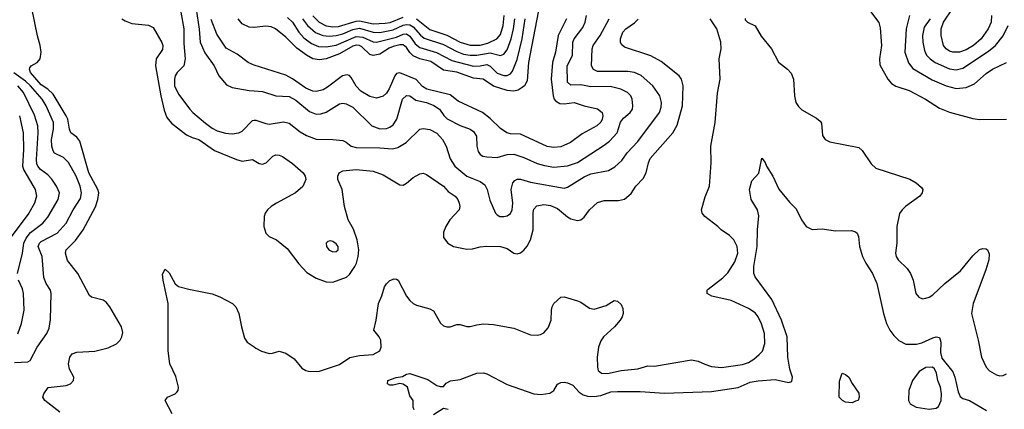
# Model space of a CAD drawing. Header units: inches. Extents: x 884549 to 1028252, y 526810 to 653624.
# Tile 461 of 656: x 928601 to 934478, y 626658 to 628985. Entities that reach past the tile are written whole.
import ezdxf

# ---------------------------------------------------------------- set-up
doc = ezdxf.new("R2010")
doc.units = ezdxf.units.IN
doc.header["$MEASUREMENT"] = 0
doc.layers.add('A9622', color=7, linetype='Continuous')
doc.layers.add('A9632', color=7, linetype='Continuous')

msp = doc.modelspace()

# ---------------------------------------------------------------- linework, layer by layer
at = {"layer": 'A9622', "color": 5}
for points, elevation in [([(929643.4, 629130), (929672.8, 628927.2), (929677.9, 628850), (929706, 628786), (929761.4, 628710), (929790, 628650.3), (929835.3, 628595.3), (929870, 628579), (929970, 628562.3), (930000, 628559.8)], 2260), ([(928840.4, 626640.4), (928751.1, 626710), (928739.1, 626730), (928745.7, 626750), (928771.2, 626788.8), (928879.6, 626800.4), (928904.7, 626810), (928922.3, 626830), (928924.8, 626850), (928898, 626898), (928891.9, 626930), (928900.4, 626970), (928915.1, 626990), (928941.6, 626998.4), (929050, 627004.7), (929130, 627025.7), (929179.2, 627050), (929200.3, 627070), (929211.9, 627090), (929216.3, 627116.3), (929209.8, 627150), (929139.8, 627270), (929116.9, 627296.9), (929098.7, 627310), (929030, 627328.7), (929018, 627338), (928948.9, 627470), (928887.1, 627547.1), (928874.6, 627590), (928877.8, 627610), (928934.3, 627665.7), (928980.5, 627730), (929052.9, 627867.1), (929068.2, 627910), (929073, 627950), (929068, 627970), (929013.6, 628070), (928959.5, 628259.5), (928943, 628283), (928906.6, 628310), (928898.4, 628330), (928887.8, 628390), (928878.9, 628410), (928800.9, 628540.9), (928770.2, 628570.2), (928730, 628596.6), (928666.5, 628670), (928659.1, 628690), (928662.2, 628697.8), (928669.8, 628710), (928706, 628730), (928722.9, 628750), (928729.8, 628790), (928724.5, 628830), (928708, 628888), (928672.9, 629052.9)], 2220), ([(929210, 628990.3), (929230, 628976.9), (929270, 628962.7), (929370, 628952.2), (929397.5, 628937.5), (929449.4, 628849.4), (929456.6, 628830), (929452.7, 628807.3), (929415.4, 628750), (929411.8, 628710), (929443.3, 628530), (929464.1, 628444.1), (929480.2, 628400.2), (929506.5, 628366.5), (929597.6, 628297.6), (929630, 628281.1), (929670, 628269.3), (929763.6, 628203.6), (929894.9, 628150), (929930, 628140.1), (929990, 628150.2), (930000, 628144)], 2220), ([(929563.3, 629030), (929580.6, 628930), (929581.7, 628841.8), (929589.3, 628750), (929580.3, 628710), (929542, 628670), (929529.6, 628650.4), (929524.5, 628630), (929526.2, 628590), (929550, 628539.1), (929616.9, 628450), (929634, 628430), (929710, 628367.1), (929750, 628336.8), (929780.8, 628320.8), (929830, 628307), (929870, 628303.4), (929910, 628309.5), (929930, 628319.4), (929990, 628382.7), (930000, 628383.7)], 2240), ([(930000, 628713.1), (929990, 628716.3), (929964.9, 628730), (929899.8, 628779.8), (929833.7, 628813.7), (929778.7, 628898.7), (929744.9, 628984.9)], 2280), ([(930000, 628938.1), (929997.8, 628937.8), (929970, 628940.1), (929930, 628960.8), (929905.1, 628990)], 2320), ([(928570, 626937.9), (928650, 626941.4), (928663.5, 626950), (928704.8, 627030), (928763.9, 627110), (928778.2, 627141.8), (928785.6, 627194.4), (928789.8, 627350), (928784.5, 627370), (928760.3, 627410), (928745.8, 627445.8), (928735.3, 627570), (928711.8, 627630), (928718.7, 627650), (928730, 627659.5), (928826, 627710), (928878.7, 627770), (928920.5, 627850), (928963.5, 627916.5), (928969.9, 627950), (928961.9, 627990), (928938.9, 628050), (928892.7, 628132.7), (928862.6, 628162.6), (928810, 628187.3), (928800.9, 628200.9), (928793.1, 628230), (928790.8, 628270), (928803.1, 628330), (928803.9, 628370), (928759.3, 628470), (928734.9, 628510), (928665.8, 628590), (928636.9, 628616.9), (928567.3, 628667.3)], 2240), ([(928588.4, 627470), (928618.5, 627590), (928625.3, 627650), (928639.9, 627680.1), (928666.2, 627713.8), (928738.6, 627770), (928770, 627804.7), (928831.7, 627910), (928838.5, 627950), (928822, 627990), (928793.3, 628033.3), (928770, 628058.2), (928724.9, 628090), (928709.3, 628109.3), (928703.8, 628123.8), (928701.1, 628150), (928712, 628310), (928709, 628350), (928690, 628414.5), (928624.8, 628550), (928589.4, 628590)], 2260), ([(928600.9, 628410), (928622.4, 628310), (928624.6, 628210), (928618, 628110), (928626.2, 628086.2), (928694.2, 627970), (928700.8, 627930), (928690.3, 627889.7), (928656.4, 627830), (928550, 627687.1)], 2280), ([(929511, 626631), (929469.6, 626710), (929483.7, 626730), (929529.8, 626750.2), (929540.1, 626759.9), (929547.8, 626770), (929548.3, 626790), (929533.9, 626853.9), (929497.4, 626930), (929486.6, 627006.6), (929488.3, 627290), (929456.9, 627430), (929454, 627466), (929470, 627494.8), (929493.7, 627473.7), (929530, 627407.3), (929550, 627391), (929610, 627374.8), (929750, 627347.7), (929796, 627330), (929870.4, 627290), (929890.4, 627270), (929910, 627231), (929924.2, 627150), (929942.4, 627082.4), (929959.9, 627059.9), (930000, 627030.4)], 2180), ([(928590.3, 627109.7), (928612.7, 627170), (928628.2, 627250), (928624.9, 627350), (928617.7, 627377.7), (928594.9, 627430)], 2260)]:
    msp.add_lwpolyline(points, dxfattribs=dict(at, elevation=elevation))
at = {"layer": 'A9632', "color": 5}
for points, elevation in [([(933666.3, 629050), (933728.6, 628968.6), (933736.1, 628936.1), (933744.2, 628830), (933733, 628750), (933735.3, 628715.3), (933782, 628630), (933803.8, 628603.8), (933830, 628587.5), (933910, 628560.9), (934007.2, 628510), (934090, 628457.3), (934150, 628432.3), (934290, 628394.9), (934329.2, 628389.2), (934489.7, 628390.3)], 2220), ([(934400.8, 629010), (934398.7, 628970), (934381, 628930), (934338.7, 628870), (934293.7, 628830), (934250, 628804.6), (934210, 628791.6), (934170, 628790.7), (934150, 628797.2), (934131.1, 628810), (934115.2, 628830), (934101.1, 628890), (934100.7, 628930), (934115.1, 628970), (934167.8, 629050)], 2280), ([(931695.2, 629030), (931637.6, 628730), (931630, 628619.5), (931613.6, 628590), (931601, 628579), (931575.7, 628564.3), (931550, 628558.4), (931510, 628562.8), (931430, 628586.9), (931367.2, 628630), (931310, 628635.6), (931210, 628671.5), (931130, 628682.9), (931055.5, 628735.5), (930990, 628751), (930950, 628768.9), (930930, 628788.3), (930910, 628818.8), (930890, 628834.4), (930870, 628834.8), (930830, 628824.2), (930806, 628814), (930750, 628778.6), (930710, 628770.1), (930690, 628777.6), (930643.3, 628823.3), (930630, 628830.6), (930610, 628832.9), (930590, 628827), (930510, 628781.5), (930430, 628751.9), (930390, 628745.2), (930350, 628751.8), (930312.8, 628772.8), (930255.2, 628815.2), (930190, 628880.1), (930127.5, 628930), (930101.5, 628941.4), (930070, 628947), (930000, 628938.1)], 2320), ([(930000, 628559.8), (930050, 628555.5), (930130, 628530.1), (930210, 628526.3), (930250, 628504.3), (930330, 628435.5), (930370, 628421.3), (930397.7, 628422.3), (930430, 628431.8), (930510, 628482.6), (930530, 628485.6), (930550, 628482), (930590, 628461.4), (930702.4, 628350), (930750, 628332.4), (930790, 628335.7), (930810, 628342.7), (930830, 628356.5), (930851.9, 628390), (930886.9, 628510), (930910, 628531.1), (930930, 628530.2), (930964.7, 628504.7), (931030, 628490.1), (931072.9, 628472.9), (931107.3, 628450), (931132.9, 628412.9), (931153, 628393), (931230, 628353.4), (931290, 628330.9), (931310, 628317.8), (931327.7, 628290), (931328.7, 628230), (931337.6, 628197.6), (931350, 628179), (931364.4, 628170), (931390, 628164.8), (931450, 628162.7), (931510, 628179), (931550, 628181.3), (931610, 628162), (931690, 628125), (931733, 628113), (931790, 628104.4), (931870, 628111.9), (931930, 628132.2), (932090, 628234.8), (932120.8, 628259.2), (932167.5, 628310), (932187.6, 628372.4), (932204.2, 628395.8), (932245.6, 628430), (932257.9, 628450), (932261.2, 628470), (932257.5, 628510), (932248.8, 628530), (932228.4, 628550), (932189.6, 628570), (932126.2, 628586.2), (932010, 628582.8), (931950, 628596), (931890, 628594.5), (931871.3, 628611.3), (931869.4, 628710), (931899.6, 628770), (931902.7, 628850), (931910.6, 628870), (931961.7, 628938.3), (931975.9, 628970), (931984.1, 629010)], 2260), ([(931863.7, 628990), (931815.1, 628890), (931799, 628790), (931780.9, 628730), (931773.8, 628630), (931786, 628530), (931790.8, 628510.8), (931799.7, 628499.7), (931825.2, 628485.2), (931850, 628483), (931911, 628491), (931970, 628469.7), (932050, 628452.9), (932077.4, 628430), (932081.3, 628410), (932078.3, 628390), (932070, 628373.4), (932045.1, 628350), (931957.8, 628302.2), (931889.4, 628250.6), (931830, 628225.1), (931790, 628220.7), (931750, 628227.7), (931590, 628301.3), (931530, 628303.2), (931508.5, 628308.5), (931470, 628335.2), (931410, 628394.7), (931363.2, 628430), (931218.1, 628498.1), (931170, 628535), (931030.3, 628570.3), (931006.2, 628586.2), (930966.9, 628626.9), (930870, 628668.2), (930850, 628663.2), (930839.2, 628650), (930807.3, 628572.7), (930790, 628545.2), (930770, 628528.2), (930730, 628516.6), (930690, 628526.1), (930637.4, 628557.4), (930610, 628588.4), (930579.7, 628639.7), (930570, 628650.9), (930555.5, 628655.5), (930527.3, 628650), (930438.6, 628581.4), (930413.3, 628566.7), (930370, 628556.3), (930350, 628557.9), (930310, 628575.8), (930230, 628630.6), (930190, 628652.5), (930000, 628713.1)], 2280), ([(930000, 628383.7), (930010, 628384.7), (930070, 628364.2), (930090, 628361.6), (930175.6, 628375.6), (930210, 628366.2), (930275.1, 628315.1), (930313.8, 628293.8), (930370, 628271.8), (930470, 628270.2), (930530, 628262.7), (930550, 628253.4), (930580.3, 628230), (930610, 628221.4), (930750, 628220.4), (930826.3, 628213.7), (930858.4, 628221.6), (930908.8, 628251.2), (930990, 628331.4), (931010, 628334.9), (931050, 628329.1), (931090, 628307.5), (931124.1, 628270), (931146.1, 628230), (931170, 628153.7), (931199.2, 628110), (931270.2, 628050.2), (931350, 628019.1), (931378.3, 627998.3), (931391.7, 627970), (931406.9, 627906.9), (931441.6, 627830), (931450, 627819.1), (931466, 627810), (931490, 627808.7), (931510, 627814), (931530, 627828), (931539.8, 627850), (931543.5, 627890), (931535.4, 627970), (931544.1, 628010), (931555.8, 628024.2), (931570, 628031.8), (931590, 628031.6), (931650, 628013.6), (931850, 627979.2), (931870, 627985), (931970, 628045.5), (932010, 628063.8), (932115.9, 628084.1), (932153.5, 628106.5), (932195.8, 628144.2), (932226.3, 628190), (932290, 628256.3), (932419.3, 628430), (932430, 628462.8), (932432.3, 628490), (932422.5, 628530), (932380.7, 628590), (932310, 628651.7), (932270, 628669.9), (932230, 628675.7), (932050, 628675.9), (932026.5, 628686.5), (932013.3, 628710), (932018.4, 628810), (932023.4, 628830), (932064.9, 628890), (932118.7, 628990)], 2240), ([(930000, 627030.4), (930010, 627023), (930044.5, 627004.5), (930090, 626991.5), (930110, 626992.7), (930150, 627004.9), (930190, 626993.1), (930240, 626960), (930284.5, 626904.5), (930308.2, 626890), (930325.6, 626885.6), (930370, 626883.2), (930390, 626886.7), (930510, 626925.9), (930572.2, 626967.8), (930630, 626979.6), (930710, 626985.7), (930750, 627008.2), (930758, 627030), (930757.1, 627070), (930747.3, 627090), (930715.8, 627130), (930729.1, 627190), (930742.4, 627290), (930763.5, 627336.5), (930779.5, 627390), (930790, 627406.7), (930810, 627426.5), (930836.2, 627436.2), (930850, 627435.8), (930860.4, 627430), (930910, 627333.4), (930930, 627308.4), (930950, 627290.4), (930970, 627280.5), (931050, 627257.4), (931070, 627245.3), (931112, 627172), (931130, 627155.8), (931150, 627150.2), (931170, 627150.3), (931210, 627164.2), (931230, 627164.6), (931270, 627151.7), (931290, 627151.8), (931330, 627163.1), (931370, 627167.6), (931430, 627164.1), (931550, 627142), (931650, 627102.7), (931690, 627100.8), (931710, 627104.7), (931730, 627114.9), (931755.6, 627144.4), (931772.7, 627190), (931774.8, 627250), (931779.7, 627270), (931790, 627290.4), (931830, 627328), (931850, 627330.4), (931930, 627304.9), (931950, 627297.6), (932002.5, 627262.5), (932030, 627256.2), (932101.4, 627278.6), (932150, 627308), (932170, 627303), (932190, 627284), (932200.2, 627260.2), (932202.7, 627230), (932196.9, 627210), (932185.8, 627190), (932152.1, 627150), (932085.1, 627090), (932070, 627067.3), (932055.4, 627030), (932047.8, 626970), (932049.4, 626909.4), (932054.6, 626890), (932073.4, 626873.4), (932110, 626871.2), (932190, 626890.1), (932290, 626899.2), (932350, 626917), (932390, 626916.6), (932610, 626953), (932650, 626946.2), (932690, 626926.7), (932730, 626914), (932790, 626907.6), (932914.5, 626925.5), (932950, 626937.9), (932982.1, 626957.9), (933015.2, 626984.8), (933033.8, 627006.2), (933049, 627051), (933046, 627110), (933027.5, 627167.5), (933007.6, 627210), (932990, 627233.8), (932950, 627260.6), (932847.1, 627307.1), (932733, 627333), (932705.1, 627350), (932703.7, 627363.7), (932703.5, 627370), (932710, 627376.1), (932797.1, 627442.9), (932827, 627473), (932870, 627537.8), (932886.9, 627590), (932883.2, 627630), (932863.9, 627670), (932836.7, 627696.7), (932787.8, 627730), (932768.2, 627750), (932690, 627808.9), (932675.1, 627830), (932670.9, 627850), (932692.8, 627927.2), (932719.1, 627990), (932729, 628130), (932726.7, 628230), (932751.9, 628370), (932766.4, 628546.4), (932782.6, 628630), (932776, 628750), (932787.1, 628810), (932785.7, 628850), (932761.6, 628930), (932721.1, 628990)], 2180), ([(930000, 628144), (930030, 628125.3), (930050, 628121.5), (930073.3, 628130), (930112.3, 628170), (930130, 628177.8), (930150, 628176.5), (930170, 628167.6), (930230, 628126.5), (930294, 628070), (930305.2, 628050), (930308.9, 628030), (930290.9, 627989.1), (930246.7, 627950), (930134.9, 627890), (930101.6, 627870), (930079.3, 627850), (930066, 627830), (930059.5, 627810), (930057.6, 627750), (930070, 627710.5), (930079.5, 627699.5), (930090, 627689.2), (930133.7, 627670), (930198.3, 627618.3), (930266.4, 627526.4), (930315.3, 627475.3), (930370, 627441.5), (930430, 627419.8), (930470, 627416.8), (930552.5, 627447.5), (930570, 627462.2), (930601.2, 627510), (930612, 627530), (930622.3, 627570), (930624.7, 627610), (930616.2, 627670), (930593, 627733), (930562.6, 627790), (930540.7, 627870), (930526.6, 627970), (930500.9, 628030), (930499.1, 628050), (930508.7, 628070), (930530, 628081.4), (930610, 628090.7), (930710, 628080.1), (930770, 628057.5), (930870, 627998.9), (930890, 627997.2), (930910, 628007.9), (930950, 628043.1), (930990, 628064.9), (931010, 628067.6), (931030, 628060.9), (931130, 627990.2), (931159.3, 627959.3), (931199.5, 627930), (931216.9, 627910), (931223.9, 627890), (931227.2, 627870), (931223.2, 627850), (931168.7, 627790), (931144.1, 627750), (931130, 627716.2), (931130, 627683.8), (931156, 627650), (931190, 627629.3), (931270, 627615), (931304.2, 627615.8), (931350, 627628), (931388.2, 627631.8), (931470, 627630.1), (931510, 627617.5), (931550, 627591.4), (931570, 627586.7), (931590, 627592.7), (931610, 627607.6), (931630, 627632.9), (931649.9, 627670.1), (931666, 627730), (931666.2, 627833.8), (931670, 627852.7), (931687, 627873), (931730, 627880.6), (931770, 627876.1), (931810, 627857.7), (931870, 627807.5), (931890, 627796.2), (931930, 627785.3), (931950, 627788.8), (931970, 627806.4), (932002.6, 627850), (932050, 627892.1), (932090, 627905), (932175.9, 627904.1), (932210, 627912.7), (932250, 627946.3), (932278.8, 627990), (932322.8, 628037.2), (932341.1, 628070), (932354, 628130), (932364.3, 628155.7), (932499.8, 628310), (932525.4, 628354.6), (932557, 628470), (932560.6, 628590), (932550.5, 628630), (932538, 628650), (932430, 628735.9), (932368.3, 628768.2), (932210, 628821.1), (932194.1, 628834.1), (932187.9, 628847.9), (932186.2, 628870), (932201.1, 628910), (932218.8, 628930), (932270, 628965.9), (932292.5, 628987.5)], 2220), ([(930198.7, 628998.7), (930229.1, 628970), (930267, 628910), (930296.8, 628876.8), (930342.4, 628842.4), (930384.6, 628824.6), (930430, 628822.1), (930490, 628833), (930610, 628884.7), (930650, 628879.8), (930710, 628852.6), (930730, 628849.7), (930850, 628881.1), (930890, 628898.1), (930910, 628899.4), (930930, 628886.6), (930961.3, 628841.3), (930990, 628818.2), (931089, 628789), (931180.5, 628740.5), (931310, 628708), (931350, 628708.3), (931390, 628716.8), (931410, 628707.7), (931450, 628665.4), (931490, 628650.8), (931510, 628651), (931530, 628661), (931543.3, 628676.7), (931570, 628746), (931600.4, 628870), (931618.4, 628990)], 2340), ([(930289.4, 628990), (930318, 628950), (930367.7, 628907.7), (930410, 628889.7), (930450, 628885.4), (930490, 628889.5), (930530, 628901), (930590, 628926.4), (930630, 628934.5), (930710, 628910.3), (930750, 628908.2), (930830, 628924.6), (930890, 628952.8), (930910, 628956.8), (930930, 628953.7), (930950, 628941.3), (930992.4, 628892.4), (931015, 628875), (931130, 628836.8), (931210, 628794.9), (931250, 628779.6), (931290, 628772.9), (931330, 628772.3), (931410, 628786.7), (931470, 628770.1), (931490, 628778), (931510, 628805.4), (931534.8, 628870), (931549.3, 628930), (931555.7, 628990)], 2360), ([(930350, 629007.7), (930389.2, 628969.2), (930430, 628948.5), (930470, 628942), (930504.4, 628944.4), (930610, 628976), (930630, 628977.3), (930710, 628959.3), (930783.4, 628963.4), (930811.5, 628968.5), (930890, 629000.4)], 2380), ([(930970, 628989.8), (931050, 628925.7), (931150, 628891.4), (931230, 628851.2), (931290, 628832.1), (931350, 628831.7), (931396.1, 628843.9), (931449.9, 628870), (931470, 628896), (931487.2, 628950), (931492.8, 629010)], 2380), ([(932930, 628991.6), (932930, 628984.7), (932944.7, 628970), (932990, 628948), (933025.8, 628885.7), (933087.5, 628810), (933130, 628730.4), (933182.8, 628690), (933204.9, 628664.9), (933219.5, 628630), (933224.6, 628530), (933234, 628490), (933250, 628465.5), (933270, 628446.4), (933357.1, 628397.1), (933378.9, 628378.9), (933386.1, 628366.1), (933393.4, 628293.4), (933408, 628270), (933436, 628256), (933610, 628221.6), (933630, 628203), (933683.7, 628123.7), (933710, 628098.3), (933912.9, 628032.9), (933950.6, 628010), (933983.1, 627983.1), (933990.4, 627970), (933988.2, 627950), (933974, 627930), (933887, 627870), (933867.2, 627850), (933853, 627827), (933835.8, 627750), (933836.8, 627650), (933828.1, 627590), (933831.5, 627570), (933843.1, 627550), (933898.1, 627498.1), (933918.5, 627470), (933933.8, 627430), (933950.3, 627350.3), (933966.8, 627326.8), (933990, 627318), (934010, 627321.5), (934030, 627328.1), (934050, 627341.5), (934123.5, 627410), (934215.3, 627484.7), (934290, 627574.6), (934330, 627612.4), (934350, 627619.3), (934370, 627615.5), (934376.3, 627610), (934387.3, 627587.3), (934384.7, 627550), (934367.2, 627490), (934291.5, 627290), (934281.1, 627230), (934321.8, 627070), (934341.8, 626970), (934370, 626908.9), (934390, 626887.2), (934430, 626864), (934450, 626858), (934470, 626859.7), (934490, 626869.2)], 2180), ([(933912.5, 629010), (933892.8, 628930), (933883.6, 628790), (933906.7, 628726.7), (933932.5, 628692.5), (934046.2, 628626.2), (934130, 628588.9), (934190, 628573.2), (934250, 628579.1), (934299.2, 628600.8), (934370, 628663.8), (934407.3, 628690), (934491.3, 628730)], 2240), ([(934035.3, 628990), (933999.3, 628940.7), (933989.1, 628890), (933990.5, 628850), (934001.1, 628801.1), (934013.8, 628773.8), (934034.8, 628750), (934064.5, 628730), (934150, 628691.1), (934190, 628685.8), (934230, 628696.2), (934383.3, 628796.7), (934424.1, 628830), (934471.1, 628888.9), (934500.5, 628950)], 2260), ([(930954.6, 626654.6), (930949.2, 626670), (930948.7, 626710), (930930, 626738), (930915.1, 626790), (930890, 626807.6), (930870, 626812), (930830, 626801.6), (930810, 626802), (930797.2, 626810), (930798, 626830), (930847.3, 626847.3), (930885.7, 626854.3), (930910, 626868.8), (930930, 626872), (931036.4, 626836.4), (931090, 626799.3), (931110, 626793.4), (931130, 626794), (931146.3, 626813.7), (931172.9, 626827.1), (931230, 626835.6), (931330, 626873.1), (931370, 626876.5), (931390, 626870.3), (931510, 626806.3), (931670.6, 626750), (931714, 626746), (931765.9, 626754.1), (931788.4, 626770), (931811.6, 626808.4), (931830, 626817.2), (931850, 626819.3), (931870, 626816.9), (931902.1, 626802.1), (931941.2, 626761.2), (931964.1, 626744.1), (931990, 626737.1), (932030, 626735.1), (932070, 626740.7), (932130, 626761.7), (932170, 626764.7), (932304.2, 626764.2), (932450, 626753.8), (932730, 626764.2), (932890, 626788.5), (932960.5, 626819.5), (933008.5, 626828.5), (933110, 626836.1), (933190, 626819.1), (933210, 626824.7), (933212.8, 626850), (933197.8, 626897.8), (933185.2, 626970), (933180.7, 627090), (933148.2, 627190), (933090, 627313), (932991.5, 627450), (932983.5, 627470), (932981.7, 627510), (933002.5, 627630), (933004.8, 627730), (933012.9, 627812.9), (933004.2, 627850), (932967.3, 627910), (932957.2, 627970), (932970, 628022), (933011.7, 628068.3), (933030, 628158), (933050, 628131.3), (933058.4, 628110), (933096.5, 628050), (933132, 627972), (933195.6, 627895.6), (933235.6, 627855.6), (933266.5, 627790), (933294.9, 627750), (933330, 627732), (933390, 627735.5), (933470, 627724.4), (933566.4, 627726.4), (933590, 627718), (933599.1, 627710), (933608, 627690), (933614, 627630), (933630.3, 627570), (933650.2, 627530), (933690.2, 627470), (933716.5, 627410), (933756.5, 627230), (933775.2, 627170), (933794, 627130), (933817.9, 627097.9), (933848.4, 627068.4), (933890, 627047.7), (933953.5, 627046.5), (933984.7, 627055.3), (934050, 627084.9), (934070.4, 627090.4), (934090, 627086), (934098, 627058), (934097, 626997), (934103.7, 626963.7), (934170, 626882), (934182.4, 626850), (934201.7, 626761.7), (934214.3, 626734.3), (934230, 626721.6), (934270, 626711.4), (934370.9, 626650.9)], 2160), ([(931157.5, 626657.5), (931130, 626663), (931070, 626626)], 2160)]:
    msp.add_lwpolyline(points, dxfattribs=dict(at, elevation=elevation))
for points, elevation in [([(930455.3, 627664.7), (930439.8, 627660.2), (930430.8, 627650), (930433, 627630), (930446, 627610), (930470, 627598.4), (930490, 627600.4), (930502, 627610), (930502.9, 627630), (930490, 627646.6), (930470, 627660.7)], 2240), ([(933570, 626695.8), (933530, 626699.7), (933512, 626710), (933492.3, 626730), (933494.9, 626825.1), (933510, 626874), (933530, 626866.8), (933550.4, 626850.4), (933570, 626811.3), (933610, 626754), (933611.3, 626730), (933604.7, 626710), (933590, 626706)], 2140), ([(934049.6, 626909.6), (934010, 626908), (933970, 626883.5), (933930, 626829.7), (933907.9, 626770), (933905.1, 626710), (933915.8, 626690), (933950.8, 626670.8), (934030, 626658.4), (934070, 626665.2), (934084.9, 626675.1), (934100.3, 626710), (934102, 626750), (934096.4, 626790), (934081.7, 626830), (934073.1, 626873.1), (934060.7, 626900.7)], 2160)]:
    msp.add_lwpolyline(points, close=True, dxfattribs=dict(at, elevation=elevation))

doc.saveas('drawing.dxf')
